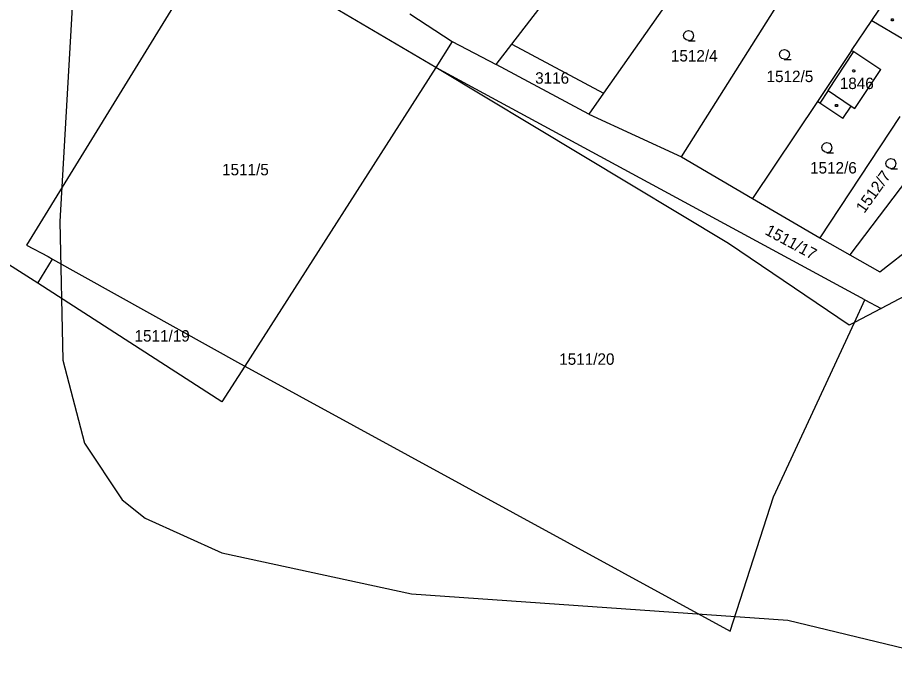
# Model space of a CAD drawing. Extents: x -779618 to -776429, y -1144546 to -1143350.
# Drawn here: x -777489.2 to -777358.8, y -1144433.8 to -1144335.1 of the extents above; entities that cross this region are included whole.
import ezdxf

# ---------------------------------------------------------------- set-up
doc = ezdxf.new("R2010")
doc.units = 0
for name, color, linetype in [('1', 7, 'Continuous'), ('11', 7, 'Continuous'), ('12', 7, 'Continuous'), ('2', 7, 'Continuous'), ('3', 7, 'Continuous'), ('4', 7, 'Continuous'), ('5', 7, 'Continuous')]:
    doc.layers.add(name, color=color, linetype=linetype)

msp = doc.modelspace()

# ---------------------------------------------------------------- linework, layer by layer
at = {"layer": '1'}
for p, q in [((-777459.77, -1144323.17), (-777487.89, -1144368.97)), ((-777427.02, -1144342.54), (-777455.81, -1144325.51)), ((-777387.61, -1144325.77), (-777402.06, -1144346.35)), ((-777415.7, -1144339.06), (-777406.65, -1144327.31)), ((-777390.48, -1144355.79), (-777374.78, -1144330.97)), ((-777362.17, -1144335.51), (-777359.99, -1144332.25)), ((-777430.85, -1144334.54), (-777424.55, -1144338.67)), ((-777365.16, -1144339.98), (-777362.17, -1144335.51)), ((-777362.17, -1144335.51), (-777357.45, -1144338.29)), ((-777424.55, -1144338.67), (-777427.02, -1144342.54)), ((-777424.55, -1144338.67), (-777418.02, -1144342.07)), ((-777418.02, -1144342.07), (-777415.7, -1144339.06)), ((-777415.7, -1144339.06), (-777402.06, -1144346.35)), ((-777365.16, -1144339.98), (-777370.24, -1144347.59)), ((-777365.16, -1144339.98), (-777364.85, -1144340.14)), ((-777364.85, -1144340.14), (-777360.81, -1144342.84)), ((-777427.02, -1144342.54), (-777455.43, -1144386.96)), ((-777363.17, -1144377.08), (-777427.02, -1144342.54)), ((-777404.23, -1144349.44), (-777418.02, -1144342.07)), ((-777364.66, -1144348.61), (-777360.81, -1144342.84)), ((-777402.06, -1144346.35), (-777404.23, -1144349.44)), ((-777370.24, -1144347.59), (-777379.89, -1144362.02)), ((-777369.91, -1144347.81), (-777370.24, -1144347.59)), ((-777366.45, -1144350.12), (-777369.91, -1144347.81)), ((-777366.45, -1144350.12), (-777365.2, -1144348.25)), ((-777365.2, -1144348.25), (-777364.66, -1144348.61)), ((-777404.23, -1144349.44), (-777390.48, -1144355.79)), ((-777357.99, -1144349.82), (-777369.87, -1144367.86)), ((-777390.48, -1144355.79), (-777379.89, -1144362.02)), ((-777353.97, -1144355.23), (-777365.43, -1144370.38)), ((-777360.98, -1144372.9), (-777345.65, -1144360.96)), ((-777379.89, -1144362.02), (-777369.87, -1144367.86)), ((-777486.22, -1144374.59), (-777500.93, -1144365.23)), ((-777369.87, -1144367.86), (-777365.43, -1144370.38)), ((-777487.89, -1144368.97), (-777484.67, -1144370.64)), ((-777486.22, -1144374.59), (-777484, -1144371.01)), ((-777484.67, -1144370.64), (-777484, -1144371.01)), ((-777484, -1144371.01), (-777456.05, -1144386.62)), ((-777365.43, -1144370.38), (-777360.98, -1144372.9)), ((-777458.82, -1144392.27), (-777486.22, -1144374.59)), ((-777357.18, -1144376.48), (-777360.77, -1144378.38)), ((-777364.75, -1144380.47), (-777363.17, -1144377.08)), ((-777363.17, -1144377.08), (-777360.77, -1144378.38)), ((-777376.79, -1144406.38), (-777364.75, -1144380.47)), ((-777455.43, -1144386.96), (-777458.82, -1144392.27)), ((-777456.05, -1144386.62), (-777455.43, -1144386.96)), ((-777455.43, -1144386.96), (-777383.23, -1144426.38)), ((-777383.23, -1144426.38), (-777376.79, -1144406.38))]:
    msp.add_line(p, q, dxfattribs=at)
at = {"layer": '11'}
msp.add_lwpolyline([(-777500.75, -1144227.2), (-777493.78, -1144230.2), (-777485.21, -1144244.66), (-777484.46, -1144248.06), (-777482.78, -1144255.68), (-777480.17, -1144267.54), (-777477.56, -1144288.09), (-777480.85, -1144329.18), (-777482.92, -1144365.43), (-777482.48, -1144386.03), (-777479.27, -1144398.42), (-777473.64, -1144406.84), (-777470.22, -1144409.57), (-777458.81, -1144414.7), (-777430.63, -1144420.83), (-777374.65, -1144424.72), (-777339.74, -1144433.16), (-777317.62, -1144436.68), (-777225.38, -1144463.04), (-777205.11, -1144471.54)], dxfattribs=at)
at = {"layer": '12'}
for p, q in [((-777368.66, -1144345.94), (-777364.85, -1144340.14)), ((-777364.85, -1144340.14), (-777360.81, -1144342.84)), ((-777364.66, -1144348.61), (-777360.81, -1144342.84)), ((-777368.66, -1144345.94), (-777365.2, -1144348.25)), ((-777365.2, -1144348.25), (-777364.66, -1144348.61))]:
    msp.add_line(p, q, dxfattribs=at)
at = {"layer": '3'}
for points in [[(-777389.39, -1144338.52), (-777389.77, -1144338.42), (-777390.04, -1144338.15), (-777390.14, -1144337.78), (-777390.04, -1144337.41), (-777389.77, -1144337.14), (-777389.4, -1144337.04), (-777389.03, -1144337.14), (-777388.76, -1144337.41), (-777388.66, -1144337.79), (-777388.76, -1144338.17), (-777389.03, -1144338.44), (-777389.41, -1144338.54), (-777388.41, -1144338.54)], [(-777375.15, -1144341.3), (-777375.53, -1144341.2), (-777375.8, -1144340.93), (-777375.9, -1144340.56), (-777375.8, -1144340.19), (-777375.53, -1144339.92), (-777375.16, -1144339.82), (-777374.79, -1144339.92), (-777374.52, -1144340.19), (-777374.42, -1144340.57), (-777374.52, -1144340.95), (-777374.79, -1144341.22), (-777375.17, -1144341.32), (-777374.17, -1144341.32)], [(-777368.83, -1144355.18), (-777369.21, -1144355.08), (-777369.48, -1144354.81), (-777369.58, -1144354.44), (-777369.48, -1144354.07), (-777369.21, -1144353.8), (-777368.84, -1144353.7), (-777368.47, -1144353.8), (-777368.2, -1144354.07), (-777368.1, -1144354.45), (-777368.2, -1144354.83), (-777368.47, -1144355.1), (-777368.85, -1144355.2), (-777367.85, -1144355.2)], [(-777359.31, -1144357.55), (-777359.69, -1144357.45), (-777359.96, -1144357.18), (-777360.06, -1144356.81), (-777359.96, -1144356.44), (-777359.69, -1144356.17), (-777359.32, -1144356.07), (-777358.95, -1144356.17), (-777358.68, -1144356.44), (-777358.58, -1144356.82), (-777358.68, -1144357.2), (-777358.95, -1144357.47), (-777359.33, -1144357.57), (-777358.33, -1144357.57)]]:
    msp.add_lwpolyline(points, dxfattribs=at)
at = {"layer": '4'}
for p, q in [((-777368.66, -1144345.94), (-777364.85, -1144340.14)), ((-777383.46, -1144368.69), (-777427.02, -1144342.54)), ((-777368.66, -1144345.94), (-777369.91, -1144347.81)), ((-777368.66, -1144345.94), (-777365.2, -1144348.25)), ((-777365.5, -1144380.87), (-777383.46, -1144368.69)), ((-777360.77, -1144378.38), (-777364.75, -1144380.47)), ((-777364.75, -1144380.47), (-777365.5, -1144380.87))]:
    msp.add_line(p, q, dxfattribs=at)
at = {"layer": '5'}
for points in [[(-777359.01, -1144335.26), (-777358.92, -1144335.41), (-777359.01, -1144335.56), (-777359.19, -1144335.56), (-777359.28, -1144335.41), (-777359.19, -1144335.26)], [(-777364.85, -1144342.86), (-777364.75, -1144342.88), (-777364.7, -1144342.97), (-777364.68, -1144343.03), (-777364.7, -1144343.12), (-777364.78, -1144343.19), (-777364.85, -1144343.2), (-777364.94, -1144343.17), (-777365, -1144343.11), (-777365.02, -1144343.03), (-777365, -1144342.94), (-777364.92, -1144342.87)], [(-777367.32, -1144348.02), (-777367.23, -1144348.17), (-777367.32, -1144348.32), (-777367.5, -1144348.32), (-777367.59, -1144348.17), (-777367.5, -1144348.02)]]:
    msp.add_lwpolyline(points, close=True, dxfattribs=at)

# ---------------------------------------------------------------- texts
at = {"layer": '2'}
for s, p in [('1512/4', (-777392.04, -1144341.63)), ('3116', (-777412.23, -1144344.93)), ('1512/5', (-777377.81, -1144344.69)), ('1846', (-777366.92, -1144345.73)), ('1511/5', (-777458.8, -1144358.56)), ('1512/6', (-777371.34, -1144358.29)), ('1511/19', (-777471.82, -1144383.29)), ('1511/20', (-777408.65, -1144386.74))]:
    msp.add_text(s, height=1.7, dxfattribs=at).set_placement(p)
for s, rotation, p in [('1512/7', 54.4883, (-777363.27, -1144364.31)), ('1511/17', 331.628, (-777378.17, -1144367.27))]:
    msp.add_text(s, height=1.7, rotation=rotation, dxfattribs=at).set_placement(p)

doc.saveas('drawing.dxf')
